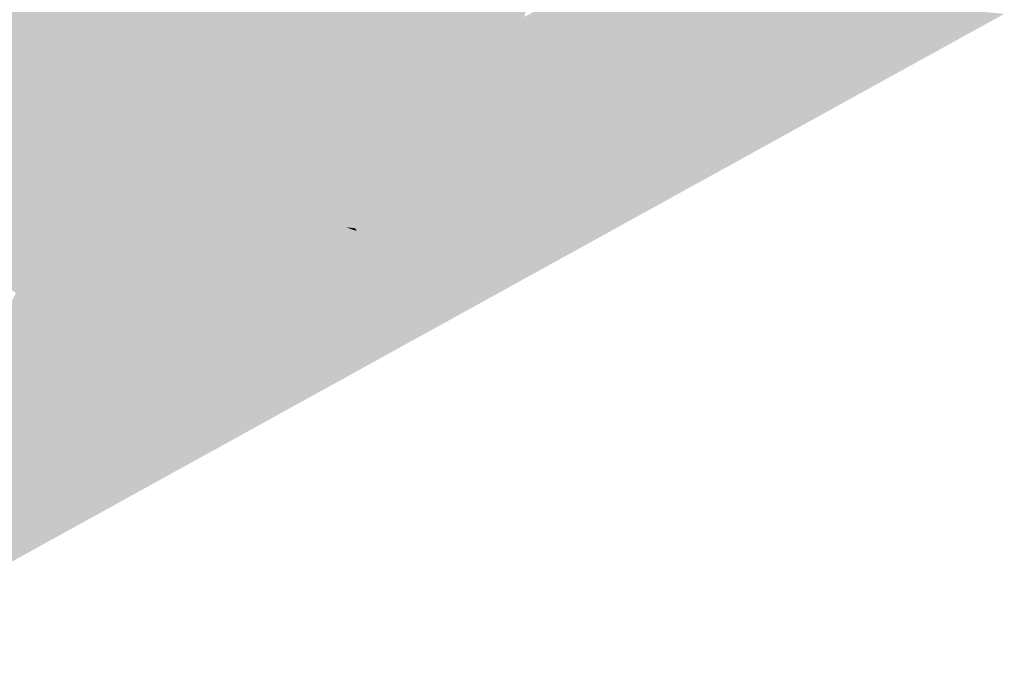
# Model space of a CAD drawing. Header units: metres. Extents: x 164696 to 183842, y 382615 to 387356.
# Tile 737 of 1056: x 182713.89 to 182716.78, y 386640.79 to 386642.7. Entities that reach past the tile are written whole.
import ezdxf

# ---------------------------------------------------------------- set-up
doc = ezdxf.new("R2010")
doc.units = ezdxf.units.M
doc.layers.add('C3D-SURFACE_TINSURFACE', color=7, linetype='Continuous')

msp = doc.modelspace()

# ---------------------------------------------------------------- linework, layer by layer
at = {"layer": 'C3D-SURFACE_TINSURFACE', "color": 11, "linetype": 'Continuous', "lineweight": -3, "true_color": 0xff8585}
for points in [[(182715.3362, 386643.1582), (182715.2886, 386643.0739), (182715.1511, 386642.5835)], [(182715.3362, 386643.1582), (182715.1511, 386642.5835), (182715.3415, 386643.1486)], [(182715.3415, 386643.1486), (182715.1511, 386642.5835), (182715.1884, 386642.6037)], [(182715.352, 386643.1295), (182715.3415, 386643.1486), (182715.1884, 386642.6037)], [(182715.352, 386643.1295), (182715.1884, 386642.6037), (182715.3481, 386643.0681)], [(182715.3731, 386643.0911), (182715.3528, 386643.0755), (182715.2257, 386642.624)], [(182715.3731, 386643.0911), (182715.2257, 386642.624), (182715.3837, 386643.0719)], [(182715.3481, 386643.0681), (182715.2257, 386642.624), (182715.3528, 386643.0755)], [(182715.2816, 386643.0701), (182714.5005, 386642.7656), (182715.1138, 386642.5633)], [(182715.2816, 386643.0701), (182715.1138, 386642.5633), (182715.1511, 386642.5835)], [(182715.2816, 386643.0701), (182715.1511, 386642.5835), (182715.2886, 386643.0739)], [(182715.3481, 386643.0681), (182715.1884, 386642.6037), (182715.2257, 386642.624)], [(182715.3837, 386643.0719), (182715.2257, 386642.624), (182715.2631, 386642.6442)], [(182715.4048, 386643.0335), (182715.3837, 386643.0719), (182715.2631, 386642.6442)], [(182715.4048, 386643.0335), (182715.2631, 386642.6442), (182715.3003, 386642.6644)], [(182715.4048, 386643.0335), (182715.3003, 386642.6644), (182715.4259, 386642.9952)], [(182715.4259, 386642.9952), (182715.3003, 386642.6644), (182715.3376, 386642.6846)], [(182715.4259, 386642.9952), (182715.3376, 386642.6846), (182715.447, 386642.9568)], [(182714.2557, 386642.0969), (182713.7919, 386642.9688), (182713.5712, 386642.3065)], [(182714.2931, 386642.1171), (182713.7919, 386642.9688), (182714.2557, 386642.0969)], [(182714.2931, 386642.1171), (182714.4793, 386642.8039), (182713.7919, 386642.9688)], [(182715.447, 386642.9568), (182715.3376, 386642.6846), (182715.3749, 386642.7049)], [(182715.5614, 386642.806), (182715.4415, 386642.5436), (182715.5988, 386642.8263)], [(182716.3971, 386642.7508), (182715.5988, 386642.8263), (182715.4415, 386642.5436)], [(182714.2931, 386642.1171), (182714.5005, 386642.7656), (182714.4793, 386642.8039)], [(182715.4868, 386642.7656), (182715.323, 386642.3861), (182715.5242, 386642.7858)], [(182715.5242, 386642.7858), (182715.323, 386642.3861), (182715.3763, 386642.457)], [(182715.5242, 386642.7858), (182715.3763, 386642.457), (182715.5614, 386642.806)], [(182715.5614, 386642.806), (182715.3763, 386642.457), (182715.4415, 386642.5436)], [(182714.2931, 386642.1171), (182714.3303, 386642.1373), (182714.5005, 386642.7656)], [(182714.3303, 386642.1373), (182714.5218, 386642.7273), (182714.5005, 386642.7656)], [(182715.1138, 386642.5633), (182714.5005, 386642.7656), (182714.5218, 386642.7273)], [(182715.4496, 386642.7453), (182715.2786, 386642.327), (182715.4868, 386642.7656)], [(182715.4868, 386642.7656), (182715.2786, 386642.327), (182715.323, 386642.3861)], [(182715.4122, 386642.7251), (182715.241, 386642.277), (182715.4496, 386642.7453)], [(182715.4496, 386642.7453), (182715.241, 386642.277), (182715.2786, 386642.327)], [(182716.3971, 386642.7508), (182715.4415, 386642.5436), (182715.3579, 386641.9769)], [(182716.3971, 386642.7508), (182715.3579, 386641.9769), (182716.3593, 386642.4942)], [(182714.3303, 386642.1373), (182714.3677, 386642.1576), (182714.5218, 386642.7273)], [(182714.3677, 386642.1576), (182714.5431, 386642.6891), (182714.5218, 386642.7273)], [(182715.0765, 386642.543), (182714.5218, 386642.7273), (182714.5431, 386642.6891)], [(182715.0765, 386642.543), (182715.1138, 386642.5633), (182714.5218, 386642.7273)], [(182715.3376, 386642.6846), (182715.1809, 386642.1971), (182715.3749, 386642.7049)], [(182715.3749, 386642.7049), (182715.1809, 386642.1971), (182715.2088, 386642.2342)], [(182715.3749, 386642.7049), (182715.2088, 386642.2342), (182715.4122, 386642.7251)], [(182715.4122, 386642.7251), (182715.2088, 386642.2342), (182715.241, 386642.277)], [(182714.3677, 386642.1576), (182714.4049, 386642.1789), (182714.5431, 386642.6891)], [(182714.4049, 386642.1789), (182714.5644, 386642.6508), (182714.5431, 386642.6891)], [(182715.0392, 386642.5228), (182714.5431, 386642.6891), (182714.5644, 386642.6508)], [(182715.0392, 386642.5228), (182715.0765, 386642.543), (182714.5431, 386642.6891)], [(182715.3003, 386642.6644), (182715.1564, 386642.1646), (182715.3376, 386642.6846)], [(182715.3376, 386642.6846), (182715.1564, 386642.1646), (182715.1809, 386642.1971)], [(182714.4423, 386642.1991), (182714.5644, 386642.6508), (182714.4049, 386642.1789)], [(182714.4423, 386642.1991), (182714.5857, 386642.6125), (182714.5644, 386642.6508)], [(182715.0019, 386642.5026), (182714.5644, 386642.6508), (182714.5857, 386642.6125)], [(182715.0019, 386642.5026), (182715.0392, 386642.5228), (182714.5644, 386642.6508)], [(182715.2631, 386642.6442), (182715.1113, 386642.0945), (182715.1241, 386642.1015)], [(182715.2631, 386642.6442), (182715.1199, 386642.1912), (182715.1113, 386642.0945)], [(182715.2257, 386642.624), (182715.1199, 386642.1912), (182715.2631, 386642.6442)], [(182715.2631, 386642.6442), (182715.1241, 386642.1015), (182715.3003, 386642.6644)], [(182715.3003, 386642.6644), (182715.1241, 386642.1015), (182715.1564, 386642.1646)], [(182714.4796, 386642.2194), (182714.5857, 386642.6125), (182714.4423, 386642.1991)], [(182714.4796, 386642.2194), (182714.6069, 386642.5743), (182714.5857, 386642.6125)], [(182714.9646, 386642.4823), (182714.5857, 386642.6125), (182714.6069, 386642.5743)], [(182714.9646, 386642.4823), (182715.0019, 386642.5026), (182714.5857, 386642.6125)], [(182715.2257, 386642.624), (182715.0998, 386642.1679), (182715.1199, 386642.1912)], [(182715.2257, 386642.624), (182715.1078, 386642.2546), (182715.0998, 386642.1679)], [(182715.1884, 386642.6037), (182715.1078, 386642.2546), (182715.2257, 386642.624)], [(182715.1138, 386642.5633), (182715.0492, 386642.2727), (182715.1511, 386642.5835)], [(182715.1511, 386642.5835), (182715.0492, 386642.2727), (182715.0662, 386642.2763)], [(182715.1884, 386642.6037), (182715.1511, 386642.5835), (182715.0662, 386642.2763)], [(182715.1884, 386642.6037), (182715.0662, 386642.2763), (182715.0822, 386642.275)], [(182715.1884, 386642.6037), (182715.0822, 386642.275), (182715.0856, 386642.2317)], [(182715.1884, 386642.6037), (182715.0856, 386642.2317), (182715.1078, 386642.2546)], [(182714.4796, 386642.2194), (182714.5169, 386642.2396), (182714.6069, 386642.5743)], [(182714.5169, 386642.2396), (182714.6282, 386642.536), (182714.6069, 386642.5743)], [(182714.9273, 386642.4621), (182714.6069, 386642.5743), (182714.6282, 386642.536)], [(182714.9273, 386642.4621), (182714.9646, 386642.4823), (182714.6069, 386642.5743)], [(182715.0765, 386642.543), (182715.0082, 386642.2465), (182715.1138, 386642.5633)], [(182715.1138, 386642.5633), (182715.0082, 386642.2465), (182715.0306, 386642.2625)], [(182715.1138, 386642.5633), (182715.0306, 386642.2625), (182715.0492, 386642.2727)], [(182714.5169, 386642.2396), (182714.5542, 386642.2598), (182714.6282, 386642.536)], [(182714.5542, 386642.2598), (182714.6495, 386642.4977), (182714.6282, 386642.536)], [(182714.89, 386642.4419), (182714.6282, 386642.536), (182714.6495, 386642.4977)], [(182714.89, 386642.4419), (182714.9273, 386642.4621), (182714.6282, 386642.536)], [(182715.0392, 386642.5228), (182714.9661, 386642.2186), (182715.0765, 386642.543)], [(182715.0765, 386642.543), (182714.9661, 386642.2186), (182714.9919, 386642.2376)], [(182715.0765, 386642.543), (182714.9919, 386642.2376), (182715.0082, 386642.2465)], [(182714.5542, 386642.2598), (182714.5915, 386642.28), (182714.6495, 386642.4977)], [(182714.5915, 386642.28), (182714.6708, 386642.4594), (182714.6495, 386642.4977)], [(182714.8526, 386642.4217), (182714.6495, 386642.4977), (182714.6708, 386642.4594)], [(182714.8526, 386642.4217), (182714.89, 386642.4419), (182714.6495, 386642.4977)], [(182714.9646, 386642.4823), (182714.8623, 386642.1149), (182715.0019, 386642.5026)], [(182715.0019, 386642.5026), (182714.8623, 386642.1149), (182714.879, 386642.0849)], [(182715.0019, 386642.5026), (182714.879, 386642.0849), (182714.894, 386642.1142)], [(182715.0019, 386642.5026), (182714.894, 386642.1142), (182714.8981, 386642.1185)], [(182715.0019, 386642.5026), (182714.8981, 386642.1185), (182715.0392, 386642.5228)], [(182715.0392, 386642.5228), (182714.8981, 386642.1185), (182714.9506, 386642.2035)], [(182715.0392, 386642.5228), (182714.9506, 386642.2035), (182714.9661, 386642.2186)], [(182714.9273, 386642.4621), (182714.841, 386642.1532), (182714.9646, 386642.4823)], [(182714.9646, 386642.4823), (182714.841, 386642.1532), (182714.8623, 386642.1149)], [(182715.044, 386641.7538), (182716.3593, 386642.4942), (182715.3579, 386641.9769)], [(182714.6288, 386642.3003), (182714.6708, 386642.4594), (182714.5915, 386642.28)], [(182714.6288, 386642.3003), (182714.692, 386642.4211), (182714.6708, 386642.4594)], [(182714.8154, 386642.4014), (182714.6708, 386642.4594), (182714.692, 386642.4211)], [(182714.8154, 386642.4014), (182714.8526, 386642.4217), (182714.6708, 386642.4594)], [(182714.8526, 386642.4217), (182714.7984, 386642.2298), (182714.89, 386642.4419)], [(182714.89, 386642.4419), (182714.7984, 386642.2298), (182714.8197, 386642.1915)], [(182714.89, 386642.4419), (182714.8197, 386642.1915), (182714.9273, 386642.4621)], [(182714.9273, 386642.4621), (182714.8197, 386642.1915), (182714.841, 386642.1532)], [(182714.6288, 386642.3003), (182714.6661, 386642.3205), (182714.692, 386642.4211)], [(182714.6661, 386642.3205), (182714.7133, 386642.3829), (182714.692, 386642.4211)], [(182714.778, 386642.3812), (182714.692, 386642.4211), (182714.7133, 386642.3829)], [(182714.778, 386642.3812), (182714.8154, 386642.4014), (182714.692, 386642.4211)], [(182714.8154, 386642.4014), (182714.7771, 386642.268), (182714.8526, 386642.4217)], [(182714.8526, 386642.4217), (182714.7771, 386642.268), (182714.7984, 386642.2298)], [(182714.7034, 386642.3407), (182714.7133, 386642.3829), (182714.6661, 386642.3205)], [(182714.7034, 386642.3407), (182714.7346, 386642.3446), (182714.7133, 386642.3829)], [(182714.7407, 386642.361), (182714.7133, 386642.3829), (182714.7346, 386642.3446)], [(182714.7407, 386642.361), (182714.778, 386642.3812), (182714.7133, 386642.3829)], [(182714.7407, 386642.361), (182714.7559, 386642.3063), (182714.778, 386642.3812)], [(182714.778, 386642.3812), (182714.7559, 386642.3063), (182714.8154, 386642.4014)], [(182714.8154, 386642.4014), (182714.7559, 386642.3063), (182714.7771, 386642.268)], [(182714.7407, 386642.361), (182714.7346, 386642.3446), (182714.7559, 386642.3063)], [(182714.7034, 386642.3407), (182714.6661, 386642.3205), (182714.7559, 386642.3063)], [(182714.7034, 386642.3407), (182714.7559, 386642.3063), (182714.7346, 386642.3446)], [(182714.2557, 386642.0969), (182713.5712, 386642.3065), (182713.5923, 386642.2682)], [(182714.6288, 386642.3003), (182714.5915, 386642.28), (182714.7984, 386642.2298)], [(182714.6288, 386642.3003), (182714.7771, 386642.268), (182714.6661, 386642.3205)], [(182714.6288, 386642.3003), (182714.7984, 386642.2298), (182714.7771, 386642.268)], [(182714.6661, 386642.3205), (182714.7771, 386642.268), (182714.7559, 386642.3063)], [(182714.2184, 386642.0766), (182714.2557, 386642.0969), (182713.5923, 386642.2682)], [(182714.2184, 386642.0766), (182713.5923, 386642.2682), (182713.6134, 386642.2298)], [(182714.5542, 386642.2598), (182714.8197, 386642.1915), (182714.5915, 386642.28)], [(182714.5915, 386642.28), (182714.8197, 386642.1915), (182714.7984, 386642.2298)], [(182714.4796, 386642.2194), (182714.8623, 386642.1149), (182714.5169, 386642.2396)], [(182714.5169, 386642.2396), (182714.841, 386642.1532), (182714.5542, 386642.2598)], [(182714.5169, 386642.2396), (182714.8623, 386642.1149), (182714.841, 386642.1532)], [(182714.5542, 386642.2598), (182714.841, 386642.1532), (182714.8197, 386642.1915)], [(182714.1811, 386642.0564), (182714.2184, 386642.0766), (182713.6134, 386642.2298)], [(182714.1811, 386642.0564), (182713.6134, 386642.2298), (182713.6345, 386642.1914)], [(182714.4796, 386642.2194), (182714.4423, 386642.1991), (182714.8446, 386642.0875)], [(182714.4796, 386642.2194), (182714.8516, 386642.0879), (182714.879, 386642.0849)], [(182714.4796, 386642.2194), (182714.879, 386642.0849), (182714.8623, 386642.1149)], [(182714.4796, 386642.2194), (182714.8446, 386642.0875), (182714.8516, 386642.0879)], [(182714.1438, 386642.0362), (182713.6345, 386642.1914), (182713.6556, 386642.1531)], [(182714.1438, 386642.0362), (182714.1811, 386642.0564), (182713.6345, 386642.1914)], [(182714.3677, 386642.1576), (182714.7344, 386642.0863), (182714.4049, 386642.1789)], [(182714.4423, 386642.1991), (182714.4049, 386642.1789), (182714.7344, 386642.0863)], [(182714.4423, 386642.1991), (182714.7344, 386642.0863), (182714.754, 386642.0908)], [(182714.4423, 386642.1991), (182714.754, 386642.0908), (182714.8446, 386642.0875)], [(182714.1065, 386642.0159), (182713.6556, 386642.1531), (182713.6767, 386642.1147)], [(182714.1438, 386642.0362), (182713.6556, 386642.1531), (182714.1065, 386642.0159)], [(182714.3303, 386642.1373), (182714.6679, 386642.0562), (182714.3677, 386642.1576)], [(182714.3677, 386642.1576), (182714.6679, 386642.0562), (182714.6915, 386642.0662)], [(182714.3677, 386642.1576), (182714.6915, 386642.0662), (182714.7217, 386642.079)], [(182714.3677, 386642.1576), (182714.7217, 386642.079), (182714.7344, 386642.0863)], [(182714.2931, 386642.1171), (182714.6388, 386642.034), (182714.3303, 386642.1373)], [(182714.3303, 386642.1373), (182714.6388, 386642.034), (182714.6499, 386642.0464)], [(182714.3303, 386642.1373), (182714.6499, 386642.0464), (182714.6679, 386642.0562)], [(182714.0692, 386641.9957), (182713.6767, 386642.1147), (182713.6978, 386642.0763)], [(182714.0692, 386641.9957), (182714.1065, 386642.0159), (182713.6767, 386642.1147)], [(182714.2184, 386642.0766), (182714.6991, 386641.9502), (182714.2557, 386642.0969)], [(182714.2931, 386642.1171), (182714.2557, 386642.0969), (182714.6228, 386641.9911)], [(182714.2557, 386642.0969), (182714.6991, 386641.9502), (182714.6228, 386641.9911)], [(182714.2931, 386642.1171), (182714.6228, 386641.9911), (182714.6539, 386641.997)], [(182714.2931, 386642.1171), (182714.6539, 386641.997), (182714.6196, 386642.0235)], [(182714.2931, 386642.1171), (182714.6196, 386642.0235), (182714.6388, 386642.034)], [(182714.0319, 386641.9755), (182713.6978, 386642.0763), (182713.7115, 386642.0514)], [(182714.0319, 386641.9755), (182714.0692, 386641.9957), (182713.6978, 386642.0763)], [(182714.1811, 386642.0564), (182714.7679, 386641.8958), (182714.2184, 386642.0766)], [(182714.2184, 386642.0766), (182714.7679, 386641.8958), (182714.6837, 386641.9418)], [(182714.2184, 386642.0766), (182714.6837, 386641.9418), (182714.6991, 386641.9502)], [(182714.0319, 386641.9755), (182713.7115, 386642.0514), (182713.7798, 386642.0258)], [(182714.1438, 386642.0362), (182714.1065, 386642.0159), (182714.7315, 386641.8761)], [(182714.1438, 386642.0362), (182714.7689, 386641.8854), (182714.1811, 386642.0564)], [(182714.1438, 386642.0362), (182714.7315, 386641.8761), (182714.7574, 386641.8791)], [(182714.1438, 386642.0362), (182714.7574, 386641.8791), (182714.7689, 386641.8854)], [(182714.1811, 386642.0564), (182714.7689, 386641.8854), (182714.7679, 386641.8958)], [(182713.9946, 386641.9553), (182713.7798, 386642.0258), (182713.7725, 386642.0219)], [(182713.9946, 386641.9553), (182713.7725, 386642.0219), (182713.8188, 386641.9859)], [(182713.9946, 386641.9553), (182714.0319, 386641.9755), (182713.7798, 386642.0258)], [(182714.0692, 386641.9957), (182714.7315, 386641.8761), (182714.1065, 386642.0159)], [(182713.9573, 386641.935), (182713.8188, 386641.9859), (182713.8042, 386641.9805)], [(182713.9573, 386641.935), (182713.8042, 386641.9805), (182713.8251, 386641.9527)], [(182713.9573, 386641.935), (182713.9946, 386641.9553), (182713.8188, 386641.9859)], [(182714.0319, 386641.9755), (182714.7343, 386641.8666), (182714.0692, 386641.9957)], [(182714.0692, 386641.9957), (182714.7343, 386641.8666), (182714.7315, 386641.8761)], [(182715.044, 386641.7538), (182715.3579, 386641.9769), (182714.408, 386641.4421)], [(182713.92, 386641.9148), (182713.8251, 386641.9527), (182713.8108, 386641.9467)], [(182713.92, 386641.9148), (182713.9573, 386641.935), (182713.8251, 386641.9527)], [(182713.9573, 386641.935), (182714.7112, 386641.8541), (182713.9946, 386641.9553)], [(182713.9946, 386641.9553), (182714.7228, 386641.8603), (182714.0319, 386641.9755)], [(182713.9946, 386641.9553), (182714.7112, 386641.8541), (182714.7228, 386641.8603)], [(182714.0319, 386641.9755), (182714.7228, 386641.8603), (182714.7343, 386641.8666)], [(182713.8826, 386641.8946), (182713.92, 386641.9148), (182713.8108, 386641.9467)], [(182713.92, 386641.9148), (182714.7148, 386641.846), (182713.9573, 386641.935)], [(182713.9573, 386641.935), (182714.7148, 386641.846), (182714.7112, 386641.8541)], [(182713.8826, 386641.8946), (182713.3031, 386640.7935), (182714.408, 386641.4421)], [(182713.8826, 386641.8946), (182714.7181, 386641.8387), (182713.92, 386641.9148)], [(182713.8826, 386641.8946), (182714.7075, 386641.833), (182714.7181, 386641.8387)], [(182713.8826, 386641.8946), (182714.408, 386641.4421), (182714.7075, 386641.833)], [(182713.92, 386641.9148), (182714.7181, 386641.8387), (182714.7148, 386641.846)], [(182715.044, 386641.7538), (182714.408, 386641.4421), (182713.3031, 386640.7935)]]:
    msp.add_solid(points, dxfattribs=at)
at = {"layer": 'C3D-SURFACE_TINSURFACE', "color": 61, "linetype": 'Continuous', "lineweight": -3, "true_color": 0xe4eb6b}
for points in [[(182716.7849, 386642.7141), (182716.3971, 386642.7508), (182716.3593, 386642.4942)], [(182716.7849, 386642.7141), (182716.3593, 386642.4942), (182715.044, 386641.7538)]]:
    msp.add_solid(points, dxfattribs=at)
at = {"layer": 'C3D-SURFACE_TINSURFACE', "color": 1, "linetype": 'Continuous', "lineweight": -3, "true_color": 0xe60000}
for points in [[(182715.4415, 386642.5436), (182715.3763, 386642.457), (182715.0325, 386641.8087)], [(182715.4415, 386642.5436), (182715.0325, 386641.8087), (182715.3579, 386641.9769)], [(182715.3763, 386642.457), (182715.323, 386642.3861), (182715.0325, 386641.8087)], [(182715.323, 386642.3861), (182715.2786, 386642.327), (182715.0325, 386641.8087)], [(182715.2786, 386642.327), (182715.241, 386642.277), (182715.0325, 386641.8087)], [(182715.0492, 386642.2727), (182715.0306, 386642.2625), (182714.9474, 386641.9618)], [(182715.0492, 386642.2727), (182714.9474, 386641.9618), (182714.9686, 386641.9236)], [(182715.0662, 386642.2763), (182714.9686, 386641.9236), (182715.0822, 386642.275)], [(182715.0492, 386642.2727), (182714.9686, 386641.9236), (182715.0662, 386642.2763)], [(182715.0856, 386642.2317), (182715.0822, 386642.275), (182714.9686, 386641.9236)], [(182715.241, 386642.277), (182715.2088, 386642.2342), (182715.0325, 386641.8087)], [(182715.0082, 386642.2465), (182714.9919, 386642.2376), (182714.9261, 386642.0001)], [(182715.0082, 386642.2465), (182714.9261, 386642.0001), (182714.9474, 386641.9618)], [(182714.9661, 386642.2186), (182714.9261, 386642.0001), (182714.9919, 386642.2376)], [(182715.0082, 386642.2465), (182714.9474, 386641.9618), (182715.0306, 386642.2625)], [(182715.1078, 386642.2546), (182715.0856, 386642.2317), (182714.9899, 386641.8853)], [(182715.0998, 386642.1679), (182715.1078, 386642.2546), (182714.9899, 386641.8853)], [(182714.9661, 386642.2186), (182714.9506, 386642.2035), (182714.9048, 386642.0384)], [(182714.9661, 386642.2186), (182714.9048, 386642.0384), (182714.9261, 386642.0001)], [(182715.0856, 386642.2317), (182714.9686, 386641.9236), (182714.9899, 386641.8853)], [(182715.2088, 386642.2342), (182715.1809, 386642.1971), (182715.0325, 386641.8087)], [(182714.8981, 386642.1185), (182714.9048, 386642.0384), (182714.9506, 386642.2035)], [(182715.1199, 386642.1912), (182715.0998, 386642.1679), (182715.0112, 386641.847)], [(182715.1113, 386642.0945), (182715.1199, 386642.1912), (182715.0112, 386641.847)], [(182715.1809, 386642.1971), (182715.1564, 386642.1646), (182715.0325, 386641.8087)], [(182715.0998, 386642.1679), (182714.9899, 386641.8853), (182715.0112, 386641.847)], [(182715.1564, 386642.1646), (182715.1241, 386642.1015), (182715.0325, 386641.8087)], [(182714.879, 386642.0849), (182714.8835, 386642.0767), (182714.894, 386642.1142)], [(182714.8981, 386642.1185), (182714.894, 386642.1142), (182714.8835, 386642.0767)], [(182714.8981, 386642.1185), (182714.8835, 386642.0767), (182714.9048, 386642.0384)], [(182715.1113, 386642.0945), (182715.0112, 386641.847), (182715.0325, 386641.8087)], [(182715.1241, 386642.1015), (182715.1113, 386642.0945), (182715.0325, 386641.8087)], [(182714.6915, 386642.0662), (182714.6679, 386642.0562), (182714.9474, 386641.9618)], [(182714.7217, 386642.079), (182714.6915, 386642.0662), (182714.9261, 386642.0001)], [(182714.6915, 386642.0662), (182714.9474, 386641.9618), (182714.9261, 386642.0001)], [(182714.7344, 386642.0863), (182714.7217, 386642.079), (182714.9048, 386642.0384)], [(182714.7217, 386642.079), (182714.9261, 386642.0001), (182714.9048, 386642.0384)], [(182714.7344, 386642.0863), (182714.9048, 386642.0384), (182714.754, 386642.0908)], [(182714.8446, 386642.0875), (182714.754, 386642.0908), (182714.9048, 386642.0384)], [(182714.8446, 386642.0875), (182714.8835, 386642.0767), (182714.8516, 386642.0879)], [(182714.8446, 386642.0875), (182714.9048, 386642.0384), (182714.8835, 386642.0767)], [(182714.879, 386642.0849), (182714.8516, 386642.0879), (182714.8835, 386642.0767)], [(182714.6499, 386642.0464), (182714.6388, 386642.034), (182714.9686, 386641.9236)], [(182714.6679, 386642.0562), (182714.6499, 386642.0464), (182714.9474, 386641.9618)], [(182714.6499, 386642.0464), (182714.9686, 386641.9236), (182714.9474, 386641.9618)], [(182714.6388, 386642.034), (182714.6196, 386642.0235), (182714.9686, 386641.9236)], [(182714.6539, 386641.997), (182714.9686, 386641.9236), (182714.6196, 386642.0235)], [(182714.408, 386641.4421), (182715.3579, 386641.9769), (182715.0325, 386641.8087)], [(182714.6228, 386641.9911), (182714.9899, 386641.8853), (182714.6539, 386641.997)], [(182714.6991, 386641.9502), (182714.9899, 386641.8853), (182714.6228, 386641.9911)], [(182714.6539, 386641.997), (182714.9899, 386641.8853), (182714.9686, 386641.9236)], [(182714.6991, 386641.9502), (182714.6837, 386641.9418), (182715.0112, 386641.847)], [(182714.6991, 386641.9502), (182715.0112, 386641.847), (182714.9899, 386641.8853)], [(182714.7679, 386641.8958), (182715.0112, 386641.847), (182714.6837, 386641.9418)], [(182714.7679, 386641.8958), (182714.7689, 386641.8854), (182715.0325, 386641.8087)], [(182714.7679, 386641.8958), (182715.0325, 386641.8087), (182715.0112, 386641.847)], [(182714.7343, 386641.8666), (182714.7228, 386641.8603), (182715.0325, 386641.8087)], [(182714.7315, 386641.8761), (182715.0325, 386641.8087), (182714.7574, 386641.8791)], [(182714.7315, 386641.8761), (182714.7343, 386641.8666), (182715.0325, 386641.8087)], [(182714.7689, 386641.8854), (182714.7574, 386641.8791), (182715.0325, 386641.8087)], [(182714.408, 386641.4421), (182715.0325, 386641.8087), (182714.7075, 386641.833)], [(182714.7181, 386641.8387), (182714.7075, 386641.833), (182715.0325, 386641.8087)], [(182714.7228, 386641.8603), (182714.7112, 386641.8541), (182715.0325, 386641.8087)], [(182714.7112, 386641.8541), (182714.7148, 386641.846), (182715.0325, 386641.8087)], [(182714.7148, 386641.846), (182714.7181, 386641.8387), (182715.0325, 386641.8087)]]:
    msp.add_solid(points, dxfattribs=at)

doc.saveas('drawing.dxf')
